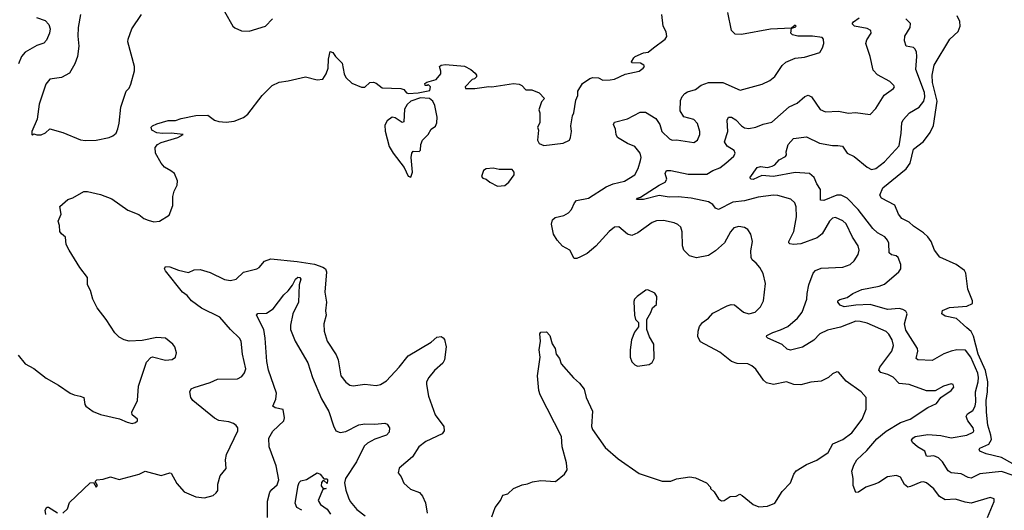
# Model space of a CAD drawing. Extents: x 2086813 to 2278017, y 548126 to 753336.
# Tile 295 of 461: x 2191927 to 2198743, y 690635 to 694029. Entities that reach past the tile are written whole.
import ezdxf

# ---------------------------------------------------------------- set-up
doc = ezdxf.new("R2010")
doc.units = 0

msp = doc.modelspace()

# ---------------------------------------------------------------- linework, layer by layer
at = {"layer": '0CON10XD'}
for points in [[(2193343.8, 694085), (2193402.5, 693985), (2193415, 693972.5), (2193463, 693953), (2193515, 693948.8), (2193627.5, 693985), (2193675.9, 694034.1)], [(2195195, 690590), (2195218.8, 690655), (2195255, 690702.5), (2195270.5, 690739.5), (2195305, 690750), (2195345, 690786.2), (2195405, 690812), (2195442.7, 690817.3), (2195477.7, 690832.3), (2195535, 690842), (2195636.4, 690833.6), (2195697.5, 690885), (2195717.5, 690915), (2195713, 690963), (2195681.2, 691075), (2195676.7, 691145), (2195530.8, 691435), (2195520.8, 691465), (2195510.8, 691565), (2195529.2, 691695), (2195524, 691745), (2195531.2, 691805), (2195528.8, 691855), (2195535, 691867.5), (2195575, 691870), (2195596.7, 691845), (2195612.5, 691787.5), (2195634.3, 691754.3), (2195640, 691715), (2195663.3, 691685), (2195675, 691647.5), (2195760.5, 691550.5), (2195802.5, 691515), (2195835, 691473.3), (2195848.6, 691415), (2195892.1, 691322.1), (2195885.6, 691215), (2195891.4, 691195), (2195979.5, 691069.5), (2196070.7, 690990.7), (2196215, 690888.8), (2196375, 690836.2), (2196435, 690836.7), (2196475, 690852.5), (2196567, 690867), (2196605, 690860), (2196682.5, 690825), (2196710, 690795), (2196710, 690785), (2196735, 690763.3), (2196765, 690713.8), (2196785, 690700), (2196805, 690703.8), (2196845, 690730), (2196886.1, 690733.9), (2196913.3, 690746.7), (2196927.5, 690737.5), (2197005, 690675.6), (2197045, 690658.6), (2197103.9, 690663.9), (2197155, 690684), (2197204.4, 690765.6), (2197263.8, 690825), (2197286, 690885), (2197302.4, 690907.6), (2197375, 690952.5), (2197445, 690981.4), (2197524.5, 691035.5), (2197555.4, 691094.6), (2197625, 691125.7), (2197687.8, 691172.2), (2197758.6, 691265), (2197786, 691335), (2197786.2, 691415), (2197751.9, 691455), (2197649.1, 691529.1), (2197595, 691590), (2197585, 691592.5), (2197555, 691580), (2197526.7, 691555), (2197475, 691528.1), (2197405, 691520.5), (2197335, 691502.3), (2197286.1, 691506.1), (2197235, 691524.6), (2197145, 691505.3), (2197097.3, 691517.3), (2197075.6, 691535), (2197022, 691612), (2196995.8, 691635), (2196967.3, 691647.3), (2196895, 691651.5), (2196855, 691664.4), (2196775, 691730), (2196639.5, 691799.5), (2196620.8, 691835), (2196623.3, 691875), (2196634, 691906), (2196654.2, 691935), (2196695.5, 691964.5), (2196725, 691999.2), (2196825, 692050.5), (2196851.8, 692058.2), (2196875, 692055.5), (2196937.1, 692005), (2196975, 691994.6), (2197019.2, 692005), (2197056.1, 692043.9), (2197075.5, 692084.5), (2197089.4, 692205), (2197073, 692273), (2197050, 692315), (2197025, 692344), (2196998.3, 692368.3), (2196990.8, 692385), (2196988.8, 692431.2), (2196999.2, 692495), (2196988.8, 692545), (2196967, 692577), (2196945, 692591.2), (2196905, 692598.8), (2196871.2, 692588.8), (2196848.3, 692561.7), (2196805.7, 692485), (2196745, 692431.1), (2196695, 692398.5), (2196611.7, 692381.7), (2196565, 692395.8), (2196525.5, 692435.5), (2196514.4, 692465), (2196512.7, 692562.7), (2196504, 692595), (2196483.2, 692613.2), (2196456.7, 692625), (2196385, 692640.6), (2196335, 692636.9), (2196305, 692627.1), (2196205.3, 692554.7), (2196165, 692535.5), (2196135.4, 692545.4), (2196075.6, 692595.6), (2196045, 692594), (2196008, 692565), (2195916.5, 692463.5), (2195855, 692412.2), (2195810.2, 692389.8), (2195785, 692376.2), (2195765, 692376.7), (2195735.5, 692435.5), (2195685, 692462), (2195647.1, 692505), (2195621.9, 692545), (2195609.5, 692615), (2195616.4, 692643.6), (2195635, 692661.4), (2195695, 692675.4), (2195726.4, 692693.6), (2195747.8, 692715), (2195767.2, 692762.8), (2195782.4, 692777.6), (2195865, 692794.5), (2195987.9, 692872.1), (2196035.4, 692894.6), (2196115, 692912.3), (2196184.6, 692955.4), (2196209.4, 693000.6), (2196225.5, 693055), (2196229.1, 693075), (2196222.5, 693105), (2196185, 693151.9), (2196135, 693172.2), (2196065, 693214.2), (2196055.7, 693235), (2196052.4, 693272.4), (2196037.5, 693305), (2196045, 693319.2), (2196135, 693343.1), (2196221.2, 693388.8), (2196259.7, 693390.3), (2196330.8, 693345), (2196359.2, 693305), (2196372.9, 693255), (2196425, 693204), (2196445, 693195.8), (2196475, 693197.1), (2196595, 693180), (2196620, 693195), (2196635.5, 693234.5), (2196635.5, 693255.5), (2196620.3, 693310.3), (2196595, 693338), (2196525, 693358), (2196498.3, 693398.3), (2196500.9, 693469.1), (2196512.5, 693497.5), (2196531.2, 693518.8), (2196549.5, 693530.5), (2196604.3, 693545.7), (2196645, 693575.7), (2196695, 693595.6), (2196795, 693594.2), (2196915, 693542.5), (2197067.3, 693582.7), (2197121.1, 693608.9), (2197154.5, 693635.5), (2197205, 693712.5), (2197230, 693735), (2197295, 693762.2), (2197359.1, 693770.9), (2197466.6, 693803.4), (2197485.5, 693834.5), (2197494.2, 693865), (2197492, 693895), (2197481.2, 693905), (2197415, 693914.2), (2197315, 693916.4), (2197277.5, 693925), (2197266.4, 693936.4), (2197270, 693970), (2197295, 693977.5), (2197302.5, 693985), (2197295, 693992.5), (2197270, 693970), (2197125, 693963.3), (2196925, 693926.2), (2196879.5, 693929.5), (2196854.5, 693955), (2196829.8, 694079.8)], [(2192043.8, 694045), (2192103.1, 694023.1), (2192128, 693995), (2192137.5, 693965), (2192132.9, 693935), (2192112.6, 693887.4), (2192093.2, 693866.8), (2192045, 693850.6), (2191965, 693804.4), (2191938.5, 693775), (2191919.5, 693725)], [(2192348, 694065), (2192331.1, 693975), (2192329.5, 693915), (2192336.5, 693845), (2192326.5, 693775), (2192308.1, 693725), (2192271.1, 693658.9), (2192215, 693628.6), (2192135, 693618), (2192106.9, 693583.1), (2192061.9, 693445), (2192048.5, 693341.5), (2192010, 693255), (2192010, 693235), (2192015, 693230), (2192025, 693240), (2192045, 693232.5), (2192075, 693233.3), (2192105, 693246.7), (2192135, 693273.8), (2192225, 693248.8), (2192347.7, 693197.7), (2192382.5, 693192.5)], [(2192382.5, 693192.5), (2192455, 693194.8), (2192545, 693213.5), (2192571.2, 693225), (2192593.8, 693245), (2192605.7, 693274.3), (2192615.7, 693314.3), (2192627.5, 693425), (2192663.8, 693535), (2192683.6, 693556.4), (2192695, 693582.5), (2192720.6, 693675), (2192722, 693705), (2192676.4, 693875), (2192677.3, 693895), (2192703.5, 693966.5), (2192770, 694065)], [(2192974.1, 692984.1), (2192929.7, 693009.7), (2192905.7, 693035.7), (2192866, 693105), (2192864.2, 693145), (2192880, 693165), (2192905, 693180.8), (2193022, 693215), (2193057.5, 693235), (2192975, 693245.3), (2192915, 693240.8), (2192875, 693245.5), (2192842, 693265), (2192837.5, 693285), (2192845.7, 693295), (2192875, 693309.7), (2192955, 693330.9), (2193005, 693332.1), (2193043.5, 693346.5), (2193146.5, 693366.5), (2193228.3, 693368.3), (2193276.2, 693335), (2193305, 693325.6), (2193355, 693320), (2193412.2, 693327.8), (2193476.9, 693353.1), (2193506.2, 693375), (2193604.5, 693505.5), (2193675, 693573.3), (2193722.5, 693597.5), (2193786.4, 693606.4), (2193905, 693633.8), (2193985, 693613.3), (2194025, 693617.5), (2194048.8, 693655), (2194062, 693695), (2194064.2, 693755.8), (2194075, 693810), (2194095, 693802.5), (2194112.5, 693775), (2194158.7, 693728.7), (2194172.2, 693655), (2194185, 693630), (2194225, 693590), (2194293.6, 693563.6), (2194315, 693563.3), (2194350, 693595), (2194375, 693597.5), (2194395, 693590), (2194435, 693557.5), (2194565, 693553.8), (2194585, 693546.7), (2194603.9, 693523.9), (2194619.3, 693519.3), (2194685, 693523.3), (2194765, 693540), (2194770, 693565), (2194755, 693580), (2194747, 693573), (2194733, 693573), (2194731.7, 693588.3), (2194745, 693597.5), (2194810, 693615), (2194842.5, 693655), (2194843, 693673), (2194832.5, 693705), (2194844.3, 693715.7), (2194875, 693720), (2195005, 693708.8), (2195050, 693685), (2195079.3, 693659.3), (2195090, 693645), (2195090, 693635), (2195075, 693620), (2195060, 693615), (2195010, 693565), (2195013, 693553), (2195077.3, 693552.7), (2195175, 693568), (2195195.8, 693564.2), (2195345, 693586.9), (2195385, 693583.8), (2195403.9, 693573.9), (2195430, 693545), (2195473, 693543), (2195523, 693523), (2195560, 693485), (2195538.3, 693461.7), (2195520, 693405), (2195527.5, 693385), (2195527.5, 693315), (2195512.5, 693285), (2195517.5, 693265), (2195512.5, 693195), (2195523.6, 693173.6), (2195555, 693160), (2195690, 693175), (2195732.5, 693195), (2195740, 693215), (2195746.2, 693255), (2195741.2, 693295), (2195754.2, 693365), (2195764, 693385), (2195777.7, 693472.3), (2195791.2, 693505), (2195791.2, 693535), (2195823, 693587), (2195875, 693623.3), (2195895, 693630), (2195935, 693626.2), (2195965, 693611.2), (2196015, 693614), (2196045, 693618.8), (2196118.7, 693651.3), (2196215, 693672.5), (2196243.8, 693695), (2196251.2, 693705), (2196248.8, 693715), (2196225, 693728), (2196165, 693730), (2196163, 693737), (2196177.5, 693765), (2196187.5, 693775), (2196245, 693800), (2196276.7, 693805), (2196315, 693834), (2196395.9, 693894.1), (2196406.1, 693913.9), (2196401.2, 693945), (2196382, 693985), (2196372, 694065)], [(2198626.7, 690585), (2198673.3, 690695), (2198673.6, 690713.6), (2198645, 690723.8), (2198515, 690685.5), (2198471.7, 690691.7), (2198405, 690711.8), (2198335, 690707.9), (2198295, 690731.1), (2198255, 690783.5), (2198205, 690825.5), (2198185, 690831.5), (2198165, 690828.9), (2198095, 690799.2), (2198075, 690796.2), (2198053.2, 690813.2), (2198025, 690863.3), (2197995.9, 690875.9), (2197935, 690867.5), (2197873.5, 690826.5), (2197846, 690816), (2197785, 690796), (2197735, 690760), (2197715, 690758.8), (2197696.7, 690806.7), (2197697.5, 690855), (2197688.2, 690905), (2197701.5, 690948.5), (2197722.7, 690985), (2197791.9, 691048.1), (2197861.4, 691128.6), (2197925, 691183.3), (2198025, 691242.7), (2198092.5, 691265), (2198215, 691345.8), (2198275, 691374), (2198304.1, 691415.9), (2198375.8, 691464.2), (2198393.6, 691486.4), (2198390, 691505), (2198375, 691511.2), (2198323.3, 691495), (2198265, 691461.2), (2198205, 691461.4), (2198085.4, 691505.4), (2198015, 691513.3), (2197975, 691557.1), (2197936.2, 691575), (2197887.7, 691587.7), (2197875.7, 691605.7), (2197882.5, 691625), (2197965.4, 691735), (2197975.3, 691775), (2197967.5, 691815), (2197945, 691852.7), (2197925, 691872.1), (2197795, 691928.8), (2197745, 691942.4), (2197715, 691942.8), (2197609, 691901), (2197518.3, 691881.7), (2197467.1, 691855), (2197425, 691811.9), (2197346.4, 691763.6), (2197262.5, 691742.5), (2197239.7, 691749.7), (2197205, 691783.1), (2197106.7, 691825), (2197096.7, 691835), (2197100, 691845), (2197140, 691865), (2197195, 691882.9), (2197245, 691907.5), (2197311.1, 691965), (2197343.3, 692006.7), (2197375.7, 692095), (2197379.2, 692135), (2197389.2, 692195), (2197420, 692275), (2197436.7, 692295), (2197475, 692311.2), (2197625, 692317.5), (2197676.7, 692335), (2197705, 692361.2), (2197732.5, 692405), (2197738.1, 692435), (2197730.8, 692465), (2197691.2, 692525), (2197647.8, 692617.7), (2197625, 692638.5), (2197575, 692661.9), (2197555, 692655.7), (2197533.8, 692636.2), (2197482.6, 692547.4), (2197448.8, 692521.2), (2197335, 692477.8), (2197283.1, 692473.1), (2197258.3, 692478.3), (2197251.2, 692485), (2197252, 692495), (2197287.1, 692565), (2197304.5, 692665), (2197302.2, 692735), (2197292.1, 692762.1), (2197265, 692788), (2197175, 692813.3), (2197145, 692815.5), (2197038.5, 692801.5), (2196945, 692775.4), (2196864, 692766), (2196765, 692715.7), (2196745, 692724.4), (2196725, 692750.9), (2196695, 692769.1), (2196575.3, 692795.3), (2196485, 692804.2), (2196422.5, 692802.5), (2196355, 692811.9), (2196245.9, 692785.9), (2196197.5, 692785), (2196203.8, 692795), (2196225, 692801.2), (2196355, 692885.5), (2196396, 692905), (2196407.5, 692925), (2196396, 692965), (2196405, 692986), (2196434.3, 692985.7), (2196555, 692960.9), (2196685, 692960), (2196725, 692986.4), (2196775, 693004.5), (2196815, 693037.8), (2196870.8, 693085), (2196880.8, 693105), (2196873.8, 693125), (2196824.7, 693154.7), (2196806.7, 693185), (2196828.9, 693255), (2196824.3, 693335), (2196835, 693355.8), (2196855, 693354.2), (2196885, 693335.8), (2196923.9, 693293.9), (2196945, 693281.9), (2196975, 693275.6), (2197023.3, 693285), (2197075, 693306.5), (2197135, 693321.1), (2197255, 693427.5), (2197308.5, 693451.5), (2197361.7, 693498.3), (2197385, 693507.1), (2197409.2, 693495), (2197469.1, 693409.1), (2197505, 693390.8), (2197595, 693395.6), (2197665, 693383.1), (2197713, 693387), (2197815, 693374), (2197855, 693414), (2197912.3, 693507.7), (2197976.4, 693553.6), (2197982.5, 693565), (2197977.5, 693575), (2197951.2, 693601.2), (2197865, 693646.9), (2197835, 693680), (2197815.4, 693775.4), (2197784.4, 693865), (2197790.7, 693889.3), (2197820.8, 693935), (2197818.6, 693955), (2197795, 693968), (2197706.7, 693985), (2197689.5, 693999.5), (2197698.6, 694015), (2197737.5, 694042.5)], [(2198805.2, 690875.2), (2198725, 690903.8), (2198575, 690888), (2198515, 690856.7), (2198492.1, 690862.1), (2198445, 690888.5), (2198375, 690894.5), (2198355, 690907.1), (2198315, 690971.4), (2198288.7, 690998.7), (2198255, 691012.3), (2198215, 691006.7), (2198205, 691010.8), (2198192.7, 691045), (2198143.2, 691073.2), (2198107.1, 691105), (2198101.2, 691121.2), (2198109.2, 691135), (2198126.2, 691145), (2198215, 691160.4), (2198305, 691151.6), (2198375, 691135.8), (2198485, 691154.1), (2198526.9, 691175), (2198532.2, 691185), (2198528.5, 691205), (2198491.3, 691255), (2198479.6, 691285), (2198488.4, 691301.6), (2198525, 691325.4), (2198542.6, 691355), (2198546.9, 691385), (2198543, 691455), (2198562.8, 691525), (2198565.2, 691555), (2198558.9, 691585), (2198511.1, 691695), (2198473.9, 691743.9), (2198415, 691745.5), (2198375.7, 691735.7), (2198325, 691716.9), (2198245, 691671.5), (2198145, 691676), (2198134.2, 691685), (2198145.6, 691735), (2198141.9, 691755), (2198060.8, 691880.8), (2198051.8, 691925), (2198071.5, 691995), (2198061.9, 692011.9), (2198040, 692025), (2198015, 692030.4), (2197934.6, 692024.6), (2197815, 692060), (2197715, 692054.7), (2197635, 692043.1), (2197607.5, 692055), (2197590, 692075), (2197591.2, 692085), (2197605, 692094.2), (2197655, 692107.1), (2197695, 692135.4), (2197756.8, 692163.2), (2197876.2, 692185), (2197915, 692199.1), (2198012.5, 692285), (2198026, 692305), (2198027.5, 692335), (2198008, 692385), (2197995, 692395.8), (2197962.1, 692402.1), (2197947, 692417), (2197943.4, 692483.4), (2197934.4, 692505), (2197915.9, 692525.9), (2197865, 692555.5), (2197833.7, 692583.7), (2197732.5, 692715), (2197655, 692794.7), (2197615, 692815.3), (2197583.7, 692816.3), (2197495, 692779.3), (2197471.2, 692781.2), (2197471.9, 692855), (2197446, 692894), (2197427.6, 692937.6), (2197395, 692965.9), (2197295, 692971.7), (2197145, 692945.4), (2197065, 692950.5), (2197005, 692922.9), (2196990, 692925), (2196982.5, 692935), (2197032.7, 693007.3), (2197055, 693012.5), (2197105, 693006.5), (2197136.2, 693015), (2197155, 693024.4), (2197185, 693058.6), (2197227.4, 693082.6), (2197236, 693095), (2197233.8, 693115), (2197246.2, 693165), (2197285, 693207.5), (2197375, 693219.4), (2197463.9, 693173.9), (2197555, 693158.9), (2197590.5, 693159.5), (2197624, 693155), (2197655, 693105.6), (2197702.9, 693082.9), (2197795, 693007.9), (2197825, 692993.9), (2197855, 693000.4), (2197914.7, 693045.3), (2198015, 693155.6), (2198029.3, 693245), (2198032.9, 693315), (2198042.5, 693337.5), (2198088.1, 693385), (2198154.8, 693425.2), (2198185.3, 693465), (2198193.5, 693495), (2198191.6, 693525), (2198130.6, 693685), (2198138.1, 693775), (2198135, 693807.5), (2198125, 693828.8), (2198115, 693836), (2198065, 693846.2), (2198052.6, 693882.6), (2198055.5, 693915), (2198090.6, 693975), (2198093.2, 694003.2), (2198062.5, 694035)], [(2198859.6, 690925), (2198725, 691000.5), (2198616.7, 691025), (2198574, 691045), (2198568.8, 691055), (2198574, 691065), (2198636.3, 691093.7), (2198653.6, 691125), (2198651, 691155), (2198630, 691225), (2198619.8, 691315), (2198617.9, 691395), (2198627, 691455), (2198628.5, 691525), (2198612.6, 691602.6), (2198562.3, 691715), (2198530.8, 691840.8), (2198512.9, 691872.9), (2198485, 691898.1), (2198411.2, 691961.2), (2198335, 691978.8), (2198310, 691995), (2198315, 692017.5), (2198362.9, 692037.1), (2198485, 692046.5), (2198522.9, 692065), (2198523.5, 692085), (2198491.6, 692165), (2198476.1, 692275), (2198467.9, 692295), (2198410.6, 692335), (2198296.9, 692386.9), (2198260.4, 692435), (2198236.9, 692495), (2198215, 692526.4), (2198185, 692555.5), (2198115, 692600), (2198085, 692628.6), (2198035, 692654), (2198010, 692685), (2197986.2, 692745), (2197892.5, 692795), (2197882.5, 692815), (2197902.5, 692865), (2198065, 692998.6), (2198092.3, 693037.7), (2198115, 693133.8), (2198183.9, 693186.1), (2198230.5, 693249.5), (2198252, 693298), (2198278.8, 693465), (2198246.8, 693595), (2198244.3, 693645.7), (2198257.5, 693715), (2198365.6, 693894.4), (2198423.3, 693946.7), (2198438.5, 693985), (2198436.2, 694016.2), (2198417.5, 694055)], [(2194635, 692940), (2194646.2, 692975), (2194637.5, 693075), (2194642.5, 693105), (2194651.2, 693118.8), (2194691.7, 693118.3), (2194702.5, 693127.5), (2194703.8, 693165), (2194716, 693195), (2194753.8, 693235), (2194775, 693271.2), (2194806.4, 693293.6), (2194815.6, 693315), (2194816.9, 693355), (2194800, 693435), (2194786.1, 693466.1), (2194763, 693483), (2194702.3, 693487.7), (2194633.6, 693466.4), (2194608.5, 693441.5), (2194589.7, 693410.3), (2194585, 693322.5), (2194575, 693317.5), (2194525, 693351.2), (2194505, 693353.8), (2194470.5, 693329.5), (2194455, 693300), (2194457.3, 693257.3), (2194485, 693152.5), (2194511.2, 693105), (2194587.3, 693007.3), (2194617, 692947), (2194635, 692940)], [(2191915, 691708.8), (2191965, 691648.8), (2192025, 691615.8), (2192109.5, 691549.5), (2192195, 691502), (2192275.8, 691445.8), (2192303, 691433), (2192344.2, 691425.8), (2192371.2, 691415), (2192377.5, 691367.5), (2192385.7, 691355.7), (2192435, 691318.8), (2192485, 691298), (2192617.3, 691267.3), (2192670, 691245), (2192705, 691236.2), (2192727.7, 691242.3), (2192742.5, 691255), (2192742.5, 691265), (2192706.2, 691296.2), (2192702, 691315), (2192743.1, 691395), (2192749.4, 691495), (2192805, 691660), (2192835, 691693.3), (2192845, 691696.2), (2192935, 691674.3), (2192982.3, 691677.7), (2193005.8, 691694.2), (2193013.3, 691725), (2193000, 691765), (2192986.7, 691785), (2192935, 691826.2), (2192875, 691830), (2192775, 691809.2), (2192685, 691806.2), (2192650, 691815), (2192615, 691832.5), (2192585, 691862.5), (2192526.2, 691955), (2192462, 692035), (2192433.8, 692095), (2192416.7, 692155), (2192396.2, 692195), (2192395.8, 692245), (2192342.2, 692315), (2192268.9, 692435), (2192248.6, 692475), (2192243.6, 692523.6), (2192215, 692546.7), (2192204, 692565), (2192203.3, 692605), (2192192, 692635), (2192214, 692685), (2192203.9, 692736.1), (2192260, 692785), (2192295, 692797.5), (2192370, 692840), (2192395, 692840), (2192485, 692819.2), (2192565, 692790.8), (2192675, 692712.5), (2192752.5, 692682.5), (2192786.2, 692655), (2192815, 692641.4), (2192855, 692631.9), (2192895.7, 692634.3), (2192962.3, 692677.7), (2192986.4, 692743.6), (2192986.2, 692805), (2192995.9, 692844.1), (2193016.2, 692885), (2193020, 692915), (2192997.5, 692965), (2192974.1, 692984.1)], [(2195235, 692877.5), (2195285, 692883.3), (2195313.9, 692906.1), (2195350, 692955), (2195350.8, 692975), (2195335, 692994), (2195246.4, 692993.6), (2195205, 693002.5), (2195155, 692997.5), (2195137.5, 692985), (2195123.3, 692945), (2195133.8, 692933.8), (2195156.1, 692926.1), (2195182.5, 692905), (2195235, 692877.5)], [(2192225, 690615.5), (2192258.6, 690645), (2192271.7, 690688.3), (2192415, 690826.2), (2192437, 690827), (2192455.9, 690794.1), (2192465.7, 690805.7), (2192450, 690835), (2192460, 690845), (2192505, 690850), (2192555, 690866.7), (2192615, 690848.8), (2192753.9, 690886.1), (2192795, 690906), (2192905, 690876.2), (2192965, 690894), (2192975, 690892), (2193015, 690820), (2193065, 690763.8), (2193145, 690728.8), (2193205, 690721.2), (2193265, 690737.5), (2193287.5, 690755), (2193298, 690772), (2193298, 690815), (2193315.7, 690874.3), (2193355.6, 690925), (2193350.6, 690985), (2193358.7, 691021.3), (2193437.5, 691185), (2193435.8, 691205), (2193425, 691222), (2193406.4, 691236.4), (2193375, 691248.1), (2193305.5, 691255.5), (2193275, 691272.5), (2193125.7, 691395), (2193112.5, 691415), (2193104.2, 691455.8), (2193114, 691475), (2193134, 691485), (2193245, 691519.5), (2193295, 691542.2), (2193435, 691545.8), (2193465, 691561.2), (2193484.2, 691585.8), (2193492, 691615), (2193469.4, 691715), (2193460, 691805), (2193449.2, 691825), (2193385.3, 691885.3), (2193311.7, 691971.7), (2193184.5, 692034.5), (2193115, 692084), (2193085, 692121.2), (2193053.3, 692145), (2192935, 692291.2), (2192930, 692305), (2192935, 692321.2), (2192965, 692318.9), (2193025, 692295.5), (2193095, 692280), (2193135, 692299.2), (2193175, 692300.8), (2193245, 692281.4), (2193345, 692231.4), (2193385, 692224.3), (2193425, 692234.2), (2193476.7, 692283.3), (2193568.8, 692305), (2193584.4, 692315.6), (2193620.8, 692359.2), (2193664.6, 692375.4), (2193846.6, 692356.6), (2193967.4, 692337.4), (2194026.5, 692316.5), (2194042.7, 692305), (2194050.9, 692285), (2194039.4, 692145), (2194050.5, 692075), (2194043.1, 692015), (2194047.5, 691985), (2194031.4, 691925), (2194034.3, 691875), (2194055.7, 691805), (2194118.3, 691711.7), (2194131.9, 691675), (2194150.8, 691565), (2194185, 691521.2), (2194211.7, 691501.7), (2194235, 691496), (2194315, 691506.7), (2194395, 691498.8), (2194425, 691506.2), (2194465, 691531.2), (2194554.4, 691625.6), (2194615, 691703.3), (2194775, 691798), (2194815, 691833.3), (2194845, 691837.5), (2194858.3, 691828.3), (2194867, 691817), (2194878.8, 691765), (2194868, 691675), (2194855, 691653.8), (2194797.9, 691602.1), (2194760, 691555), (2194744.2, 691525), (2194742.5, 691505), (2194756.2, 691425), (2194804.2, 691295), (2194863.8, 691215), (2194866.2, 691185), (2194851.2, 691165), (2194738.9, 691111.1), (2194690, 691075), (2194645.7, 691004.3), (2194553.9, 690926.1), (2194547.5, 690895), (2194567.7, 690867.7), (2194585, 690823.3), (2194631.7, 690781.7), (2194695, 690758), (2194715, 690733.8), (2194735, 690687.5), (2194748.1, 690615)], [(2193641.4, 690585), (2193642.4, 690697.6), (2193659.4, 690760.6), (2193671.7, 690778.3), (2193709.8, 690810.2), (2193721.5, 690845), (2193701.7, 690941.7), (2193653.2, 691073.2), (2193651.2, 691135), (2193678.3, 691181.7), (2193755.6, 691254.4), (2193760.8, 691275), (2193751.7, 691331.7), (2193695, 691342.9), (2193678.8, 691355), (2193699.4, 691405), (2193705.6, 691445), (2193649.2, 691605), (2193638.5, 691665), (2193626.8, 691826.8), (2193616.9, 691885), (2193566.2, 691985), (2193575, 691995.8), (2193635, 692000), (2193681.7, 692028.3), (2193754.4, 692125.6), (2193785.9, 692154.1), (2193815, 692192.5), (2193836.2, 692235), (2193852.7, 692247.3), (2193866.2, 692245), (2193872, 692235), (2193860.5, 692195), (2193857.3, 692075), (2193818.1, 691995), (2193801.1, 691915), (2193802.5, 691885), (2193834.6, 691805), (2193922.1, 691655), (2193953.3, 691555), (2194015.2, 691405.2), (2194067.6, 691317.6), (2194098.8, 691218.8)], [(2196205, 691633.3), (2196285, 691643.3), (2196305, 691657.5), (2196320, 691685), (2196318, 691785), (2196286.7, 691835), (2196267.5, 691885), (2196267.5, 691955), (2196296.7, 692003.3), (2196307.5, 692035), (2196335, 692060), (2196338.8, 692115), (2196325, 692136.7), (2196275, 692160), (2196261.7, 692158.3), (2196202.5, 692115), (2196183.9, 692096.1), (2196179.3, 692080.7), (2196182.5, 691985), (2196190, 691955), (2196210, 691935), (2196210, 691905), (2196183, 691867), (2196162.5, 691815), (2196152.5, 691745), (2196152.5, 691695), (2196165, 691662.5), (2196185, 691642.5), (2196205, 691633.3)], [(2194098.8, 691218.8), (2194114.5, 691184.5), (2194145, 691172.9), (2194185, 691180), (2194275, 691227.3), (2194315, 691234.5), (2194385, 691231.5), (2194455, 691238), (2194470, 691230), (2194485.9, 691205.9), (2194484, 691175), (2194465, 691156), (2194385, 691126.9), (2194335, 691100), (2194311.5, 691078.5), (2194259.5, 690970.5), (2194182.9, 690855), (2194175.6, 690825), (2194184.4, 690775), (2194202.2, 690722.2), (2194215.7, 690695), (2194260.3, 690640.3), (2194317.5, 690597.5)], [(2193880, 690635), (2193846.2, 690655), (2193833.2, 690685), (2193854.2, 690805.8), (2193861.9, 690828.1), (2193872.1, 690837.9), (2193911.8, 690848.2), (2193985, 690894), (2194006.7, 690885), (2194031.7, 690851.7), (2194055, 690852.5), (2194058.8, 690845), (2194055, 690820), (2194035, 690840), (2194025, 690840), (2194015, 690827.5), (2194014, 690805), (2194025, 690787.5), (2194047.5, 690785), (2194025, 690780), (2193992.7, 690702.7), (2194008.9, 690675), (2194055, 690642.5), (2194079.2, 690609.2)], [(2192108, 690605), (2192103.9, 690636.1), (2192113.6, 690656.4), (2192125, 690657.5), (2192187.3, 690617.3)]]:
    msp.add_lwpolyline(points, dxfattribs=at)

doc.saveas('drawing.dxf')
